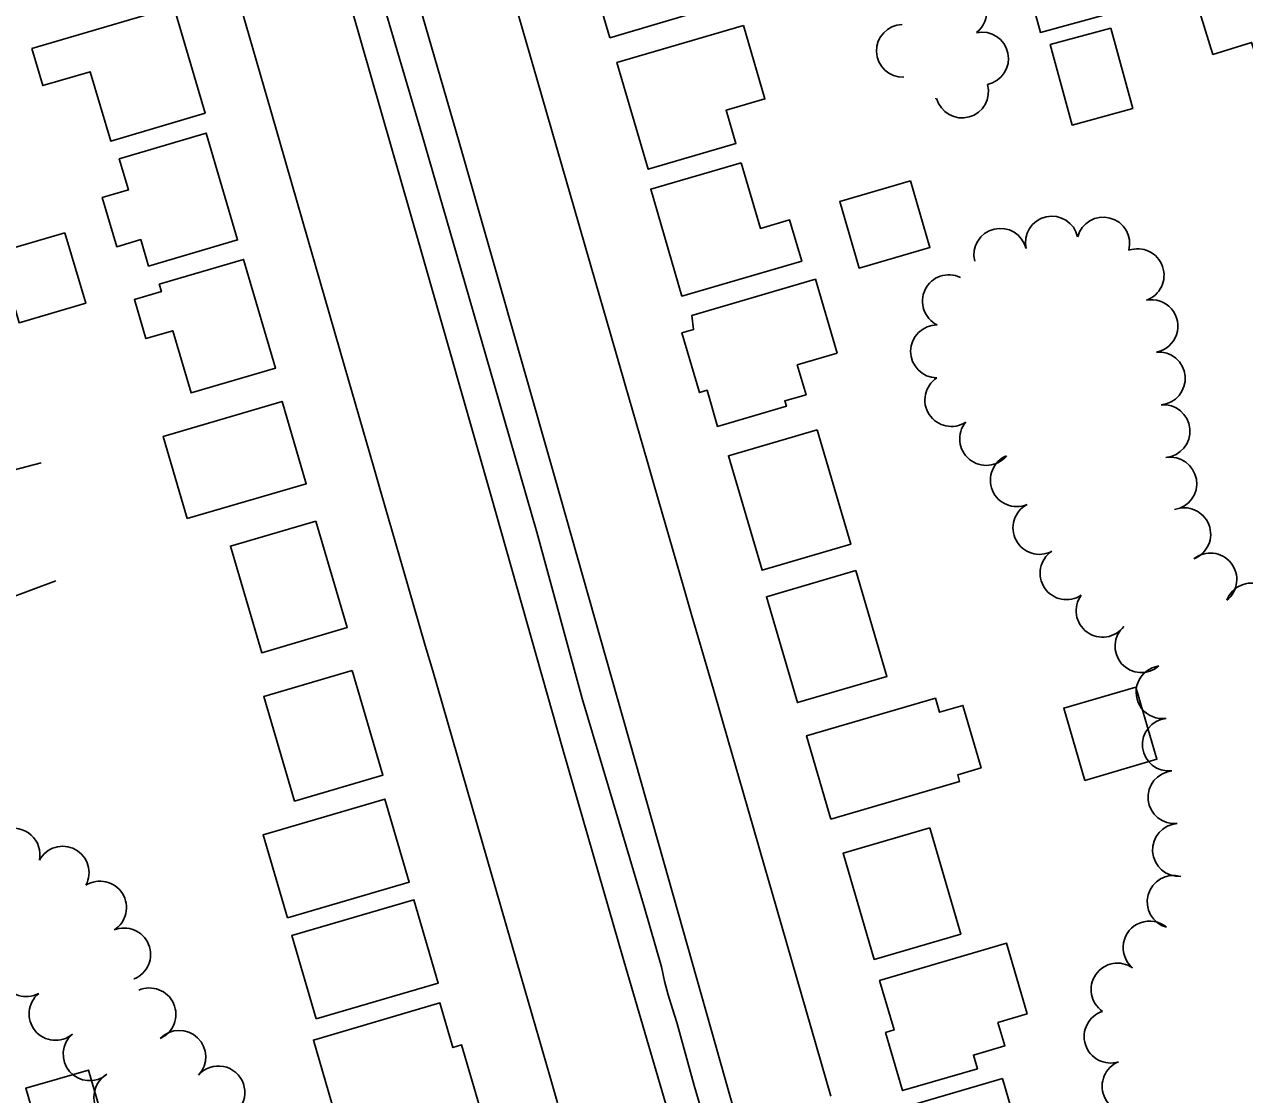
# Model space of a CAD drawing. Extents: x -25029 to 2274964, y -81170 to 687028.
# Drawn here: x 5304.5 to 5765.9, y -67874.3 to -67469.5 of the extents above; entities that cross this region are included whole.
import ezdxf

# ---------------------------------------------------------------- set-up
doc = ezdxf.new("R2010")
doc.units = 0
for name, color, linetype in [('81911BEA - RW_X_Fee_RW', 7, 'Continuous'), ('BLDG', 7, 'Continuous'), ('GE_X_CL_2000', 7, 'Continuous'), ('ROAD', 7, 'Continuous'), ('TREES', 7, 'Continuous'), ('WALL', 7, 'Continuous')]:
    doc.layers.add(name, color=color, linetype=linetype)

msp = doc.modelspace()

# ---------------------------------------------------------------- linework, layer by layer
at = {"layer": '81911BEA - RW_X_Fee_RW'}
for points in [[(5350.64, -67339.34), (5370.07, -67406.59), (5381.18, -67445.02), (5383.95, -67454.63), (5392.28, -67483.45), (5397.83, -67502.66), (5403.38, -67521.88), (5411.71, -67550.7), (5414.48, -67560.3), (5425.58, -67598.73), (5436.69, -67637.16), (5439.46, -67646.77), (5447.79, -67675.59), (5456.11, -67704.41), (5458.89, -67714.02), (5469.99, -67752.45), (5481.09, -67790.88), (5492.2, -67829.3), (5503.3, -67867.73), (5506.07, -67877.34)], [(5487.31, -67452.1), (5498.42, -67490.53), (5509.52, -67528.96), (5512.29, -67538.57), (5520.62, -67567.39), (5526.17, -67586.6), (5531.72, -67605.82), (5540.05, -67634.64), (5542.83, -67644.25), (5553.93, -67682.67), (5556.7, -67692.28), (5565.03, -67721.1), (5570.58, -67740.32), (5576.13, -67759.53), (5584.46, -67788.35), (5587.23, -67797.96), (5598.34, -67836.39), (5609.44, -67874.82)]]:
    msp.add_lwpolyline(points, dxfattribs=at)
at = {"layer": 'BLDG'}
for points in [[(5525.85, -67474.56), (5572.8, -67460.81), (5564.02, -67430.82), (5517.07, -67444.57)], [(5707.53, -67436.21), (5715.45, -67465.33), (5688.73, -67472.6), (5680.81, -67443.48)], [(5799.84, -67471.66), (5770.05, -67480.96), (5768.6, -67476.33), (5753.95, -67480.9), (5747.87, -67461.41), (5792.32, -67447.55)], [(5307.36, -67478.6), (5311.5, -67492.7), (5329.42, -67487.44), (5337.12, -67513.65), (5372.84, -67503.15), (5361, -67462.84)], [(5576.39, -67469.92), (5584.52, -67497.7), (5569.86, -67501.99), (5573.57, -67514.64), (5540.41, -67524.34), (5528.58, -67483.92)], [(5715.34, -67470.96), (5723.61, -67501.37), (5700.73, -67507.59), (5692.46, -67477.18)], [(5340.34, -67520.34), (5343.81, -67532.15), (5333.94, -67535.05), (5339.39, -67553.61), (5348.51, -67550.93), (5351.44, -67560.92), (5385.12, -67551.03), (5373.26, -67510.67)], [(5575.55, -67521.89), (5582.82, -67546.71), (5593.89, -67543.47), (5598.45, -67559.05), (5553.17, -67572.3), (5541.34, -67531.9)], [(5639.59, -67528.73), (5646.94, -67553.85), (5620.17, -67561.68), (5612.82, -67536.57)], [(5319.84, -67548.33), (5327.67, -67574.98), (5302.49, -67582.38), (5294.66, -67555.72)], [(5355.5, -67567.79), (5356.33, -67570.6), (5346.09, -67573.61), (5350.43, -67588.37), (5360.61, -67585.38), (5367.52, -67608.9), (5399.45, -67599.52), (5387.38, -67558.43)], [(5611.83, -67593.93), (5596.79, -67598.34), (5600.08, -67609.57), (5592.05, -67611.92), (5592.64, -67613.94), (5566.64, -67621.55), (5562.65, -67607.91), (5559.77, -67608.76), (5553.16, -67586.2), (5557.47, -67584.94), (5556.9, -67579.61), (5603.63, -67565.93)], [(5366.07, -67656.44), (5411.05, -67643.23), (5401.91, -67612.13), (5356.93, -67625.34)], [(5604.3, -67622.85), (5616.98, -67666.15), (5583.44, -67675.96), (5570.76, -67632.66)], [(5414.74, -67657.35), (5426.58, -67697.67), (5394.22, -67707.17), (5382.38, -67666.86)], [(5618.94, -67676.08), (5630.67, -67716.13), (5596.85, -67726.03), (5585.13, -67685.98)], [(5428.48, -67713.87), (5440.09, -67753.42), (5406.64, -67763.25), (5395.02, -67723.69)], [(5724.78, -67720.13), (5732.78, -67747.46), (5705.53, -67755.44), (5697.53, -67728.11)], [(5609.45, -67770.09), (5658.18, -67755.83), (5657.43, -67753.28), (5666.3, -67750.68), (5659.39, -67727.09), (5650.57, -67729.67), (5649.02, -67724.36), (5600.24, -67738.64)], [(5404.03, -67807.46), (5450.02, -67793.96), (5440.77, -67762.48), (5394.78, -67775.98)], [(5646.85, -67773.38), (5658.61, -67813.54), (5625.85, -67823.13), (5614.09, -67782.97)], [(5414.86, -67845.63), (5461.02, -67832.07), (5451.77, -67800.56), (5405.6, -67814.11)], [(5683.73, -67843.78), (5672.66, -67847.03), (5675.26, -67855.88), (5663.4, -67859.35), (5664.9, -67864.48), (5636.58, -67872.77), (5630.14, -67850.79), (5633.4, -67849.83), (5627.91, -67831.08), (5675.9, -67817.03)], [(5421.82, -67881.09), (5432.4, -67877.98), (5436.08, -67890.51), (5476.64, -67878.6), (5469.85, -67855.49), (5466.56, -67856.46), (5461.62, -67839.62), (5413.76, -67853.67)], [(5311.3, -67893.57), (5334.98, -67886.7), (5328.69, -67865.02), (5305.02, -67871.88)], [(5674.37, -67868.21), (5686.16, -67908.47), (5651.8, -67918.53), (5640.02, -67878.27)]]:
    msp.add_lwpolyline(points, close=True, dxfattribs=at)
at = {"layer": 'GE_X_CL_2000'}
msp.add_lwpolyline([(5436.85, -67450.24), (5454.75, -67511), (5469.5, -67561.97), (5484.07, -67612.11), (5498.24, -67661.59), (5515.45, -67724.44), (5529.26, -67770.96), (5538.98, -67803.68), (5545.4, -67825.98), (5546.61, -67831.31), (5547.98, -67836.6), (5549.53, -67841.85), (5551.24, -67847.04), (5557.83, -67870.77), (5564.69, -67894.42)], dxfattribs=at)
at = {"layer": 'ROAD'}
for points in [[(5301.52, -67282.13), (5320.28, -67265.71), (5332.94, -67257.33), (5343.32, -67254.3), (5354.73, -67255.08), (5361.92, -67258.47), (5367.24, -67262.74), (5372.86, -67271.24), (5375.54, -67279.76), (5382.09, -67301.75), (5399.22, -67361.33), (5424.68, -67451.02), (5454.15, -67553.93), (5481.02, -67647.94), (5507.99, -67743.24), (5531.17, -67823.71), (5552.8, -67897.74)], [(5576.73, -67893.79), (5546.25, -67786.37), (5504.89, -67639.95), (5468.89, -67514.08), (5428.2, -67373.64)]]:
    msp.add_lwpolyline(points, dxfattribs=at)
at = {"layer": 'TREES'}
for centre, radius, start, end in [((5658.34, -67464.86), 10, 308.7408, 128.7408), ((5636.74, -67479.53), 10, 91.6725, 271.6725), ((5666.66, -67482.45), 10, 281.931, 101.931), ((5659.1, -67494.92), 10, 195.5723, 15.5723), ((5649.31, -67497.51), 0.185, 148.5919, 328.5919), ((5693.05, -67552.09), 10, 12.765, 192.765), ((5712.48, -67552.43), 10, 345.2749, 165.2749), ((5673.58, -67556.67), 10, 13.6709, 193.6709), ((5725.47, -67564.4), 10, 289.379, 109.379), ((5654.11, -67574.22), 10, 64.0597, 244.0597), ((5658.49, -67565.22), 0.00319, 64.051, 244.051), ((5730.71, -67583.65), 10, 281.0947, 101.0947), ((5649.64, -67593.21), 10, 89.4643, 269.4643), ((5733.49, -67603.43), 10, 274.9149, 94.9149), ((5655.02, -67611.58), 10, 123.1445, 303.1445), ((5735.27, -67623.35), 10, 275.3007, 95.3007), ((5668.2, -67626.31), 10, 140.5344, 320.5344), ((5679.79, -67641.89), 10, 112.7229, 292.7229), ((5737.84, -67643.17), 10, 279.4469, 99.4469), ((5688.34, -67659.95), 10, 117.9874, 297.9874), ((5743.11, -67662.35), 10, 291.2881, 111.2881), ((5698.6, -67677.09), 10, 123.798, 303.798), ((5752.99, -67679.48), 10, 308.6653, 128.6653), ((5768.59, -67690.81), 10, 339.3508, 159.3508), ((5712.24, -67691.29), 10, 143.8914, 323.8914), ((5726.94, -67704.68), 10, 131.4439, 311.4439), ((5734.91, -67722.08), 10, 97.7939, 277.7939), ((5737.32, -67741.93), 10, 96.0526, 276.0526), ((5739.43, -67761.82), 10, 96.051, 276.051), ((5741.13, -67781.75), 10, 93.6801, 273.6801), ((5300.36, -67783.54), 10, 348.1253, 168.1253), ((5318.94, -67790.34), 10, 331.6525, 151.6525), ((5333.08, -67803.55), 10, 302.2299, 122.2299), ((5739.09, -67801.36), 10, 74.4635, 254.4635), ((5729.99, -67818.66), 10, 50.061, 230.061), ((5342.2, -67821.27), 10, 292.2474, 112.2474), ((5305.16, -67827.21), 10, 118.2649, 298.2649), ((5717.89, -67834.56), 10, 55.3926, 235.3926), ((5346, -67830.56), 0.0371, 292.2104, 112.2104), ((5316.26, -67843.74), 10, 129.5161, 309.5161), ((5351.79, -67843.93), 10, 293.9502, 113.9502), ((5715.26, -67852.32), 10, 107.7436, 287.7436), ((5363.07, -67859.99), 10, 316.2437, 136.2437), ((5329.15, -67859.02), 10, 130.776, 310.776), ((5377.86, -67873.44), 10, 319.1464, 139.1464), ((5722.07, -67871.11), 10, 112.0802, 292.0802), ((5340.77, -67875.2), 10, 120.6087, 300.6087)]:
    msp.add_arc(centre, radius, start, end, dxfattribs=at)
at = {"layer": 'WALL'}
msp.add_lwpolyline([(5310.88, -67635.31), (5284.2, -67642.3), (5297.41, -67687.05), (5316.34, -67680)], dxfattribs=at)

doc.saveas('drawing.dxf')
